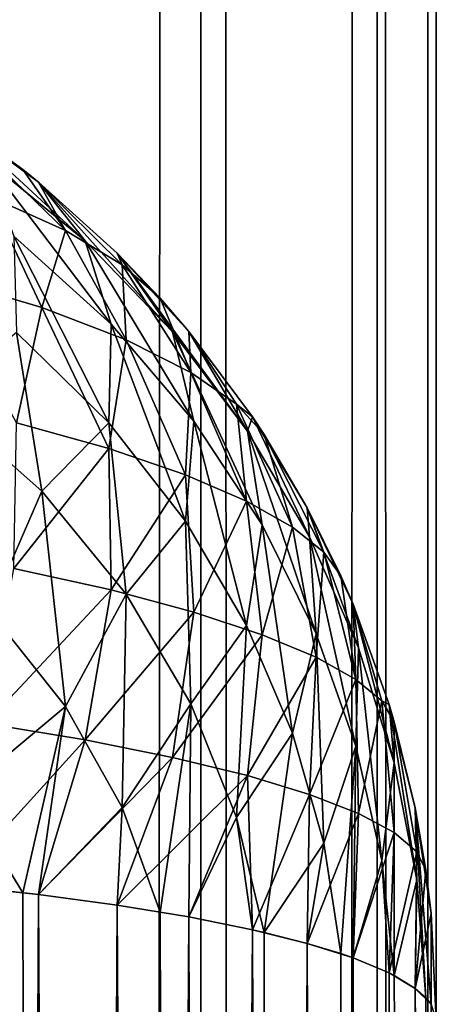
# Model space of a CAD drawing. Extents: x -265 to 265, y 0 to 1027.
# Tile 365 of 396: x 264.229 to 265, y 873.03 to 874.851. Entities that reach past the tile are written whole.
import ezdxf

# ---------------------------------------------------------------- set-up
doc = ezdxf.new("R2010")
doc.units = 0
doc.header["$LTSCALE"] = 65.185185
for name, color, linetype in [('247', 7, 'CONTINUOUS'), ('248', 7, 'CONTINUOUS'), ('41', 7, 'CONTINUOUS'), ('42', 7, 'CONTINUOUS'), ('43', 7, 'CONTINUOUS'), ('46', 7, 'CONTINUOUS'), ('51', 7, 'CONTINUOUS')]:
    doc.layers.add(name, color=color, linetype=linetype)

msp = doc.modelspace()

# ---------------------------------------------------------------- linework, layer by layer
at = {"layer": '247', "color": 7, "linetype": 'CONTINUOUS'}
for points in [[(264.0252, 1, 5.3191), (264.5641, 1, 3.5897), (264.0252, 1019, 5.3191), (264.0252, 1, 5.3191)], [(264.0252, 1019, 5.3191), (264.5641, 1, 3.5897), (264.5641, 1019, 3.5897), (264.0252, 1019, 5.3191)], [(264.5641, 1, 3.5897), (264.8906, 1, 1.8081), (264.5641, 1019, 3.5897), (264.5641, 1, 3.5897)], [(264.5641, 1019, 3.5897), (264.8906, 1, 1.8081), (264.8906, 1019, 1.8081), (264.5641, 1019, 3.5897)], [(264.8906, 1, 1.8081), (265, 1), (264.8906, 1019, 1.8081), (264.8906, 1, 1.8081)], [(264.8906, 1019, 1.8081), (265, 1), (265, 1019), (264.8906, 1019, 1.8081)]]:
    msp.add_3dface(points, dxfattribs=at)
at = {"layer": '248', "color": 7, "linetype": 'CONTINUOUS'}
for points in [[(264.5641, 1, -3.5897), (264.0252, 1, -5.3191), (264.5641, 1019, -3.5897), (264.5641, 1, -3.5897)], [(264.5641, 1019, -3.5897), (264.0252, 1, -5.3191), (264.0252, 1019, -5.3191), (264.5641, 1019, -3.5897)], [(264.8906, 1, -1.8081), (264.5641, 1, -3.5897), (264.8906, 1019, -1.8081), (264.8906, 1, -1.8081)], [(264.8906, 1019, -1.8081), (264.5641, 1, -3.5897), (264.5641, 1019, -3.5897), (264.8906, 1019, -1.8081)], [(265, 1019), (265, 1), (264.8906, 1, -1.8081), (265, 1019)], [(265, 1019), (264.8906, 1, -1.8081), (264.8906, 1019, -1.8081), (265, 1019)]]:
    msp.add_3dface(points, dxfattribs=at)
at = {"layer": '41', "color": 7, "linetype": 'CONTINUOUS'}
for points in [[(264.1058, 846.75, 24.6665), (264.2635, 846.7675, 24.5503), (264.1058, 873.25, 24.6665), (264.1058, 846.75, 24.6665)], [(264.1058, 873.25, 24.6665), (264.2635, 846.7675, 24.5503), (264.2346, 873.236, 24.5734), (264.1058, 873.25, 24.6665)], [(264.2346, 873.236, 24.5734), (264.2635, 846.7675, 24.5503), (264.2635, 873.2325, 24.5503), (264.2346, 873.236, 24.5734)], [(264.2635, 846.7675, 24.5503), (264.4093, 846.7871, 24.4191), (264.2635, 873.2325, 24.5503), (264.2635, 846.7675, 24.5503)], [(264.2635, 873.2325, 24.5503), (264.4093, 846.7871, 24.4191), (264.4093, 873.2129, 24.4191), (264.2635, 873.2325, 24.5503)], [(264.4093, 846.7871, 24.4191), (264.5417, 846.8089, 24.274), (264.4093, 873.2129, 24.4191), (264.4093, 846.7871, 24.4191)], [(264.4093, 873.2129, 24.4191), (264.5417, 846.8089, 24.274), (264.4889, 873.2003, 24.3353), (264.4093, 873.2129, 24.4191)], [(264.4889, 873.2003, 24.3353), (264.5417, 846.8089, 24.274), (264.5417, 873.1911, 24.274), (264.4889, 873.2003, 24.3353)], [(264.5417, 846.8089, 24.274), (264.6594, 846.8325, 24.1164), (264.5417, 873.1911, 24.274), (264.5417, 846.8089, 24.274)], [(264.5417, 873.1911, 24.274), (264.6594, 846.8325, 24.1164), (264.6594, 873.1675, 24.1164), (264.5417, 873.1911, 24.274)], [(264.6594, 846.8325, 24.1164), (264.7611, 846.8578, 23.9478), (264.6594, 873.1675, 24.1164), (264.6594, 846.8325, 24.1164)], [(264.6594, 873.1675, 24.1164), (264.7611, 846.8578, 23.9478), (264.681, 873.1625, 24.0837), (264.6594, 873.1675, 24.1164)], [(264.681, 873.1625, 24.0837), (264.7611, 846.8578, 23.9478), (264.7611, 873.1422, 23.9478), (264.681, 873.1625, 24.0837)], [(264.7611, 846.8578, 23.9478), (264.8459, 846.8845, 23.7698), (264.7611, 873.1422, 23.9478), (264.7611, 846.8578, 23.9478)], [(264.7611, 873.1422, 23.9478), (264.8459, 846.8845, 23.7698), (264.8232, 873.1233, 23.8221), (264.7611, 873.1422, 23.9478)], [(264.8232, 873.1233, 23.8221), (264.8459, 846.8845, 23.7698), (264.8459, 873.1155, 23.7698), (264.8232, 873.1233, 23.8221)], [(264.8459, 846.8845, 23.7698), (264.9128, 846.9124, 23.5842), (264.8459, 873.1155, 23.7698), (264.8459, 846.8845, 23.7698)], [(264.8459, 873.1155, 23.7698), (264.9128, 846.9124, 23.5842), (264.9128, 873.0876, 23.5842), (264.8459, 873.1155, 23.7698)], [(264.9128, 846.9124, 23.5842), (264.9611, 846.9411, 23.3927), (264.9128, 873.0876, 23.5842), (264.9128, 846.9124, 23.5842)], [(264.9128, 873.0876, 23.5842), (264.9611, 846.9411, 23.3927), (264.9222, 873.0828, 23.5523), (264.9128, 873.0876, 23.5842)], [(264.9222, 873.0828, 23.5523), (264.9611, 846.9411, 23.3927), (264.9611, 873.0589, 23.3927), (264.9222, 873.0828, 23.5523)], [(264.9611, 846.9411, 23.3927), (264.9902, 846.9704, 23.1973), (264.9611, 873.0589, 23.3927), (264.9611, 846.9411, 23.3927)], [(264.9611, 873.0589, 23.3927), (264.9902, 846.9704, 23.1973), (264.9807, 873.0416, 23.2774), (264.9611, 873.0589, 23.3927)], [(264.9807, 873.0416, 23.2774), (264.9902, 846.9704, 23.1973), (264.9902, 873.0296, 23.1973), (264.9807, 873.0416, 23.2774)], [(265, 847, 23), (265, 873, 23), (264.9902, 873.0296, 23.1973), (265, 847, 23)], [(264.9902, 846.9704, 23.1973), (265, 847, 23), (264.9902, 873.0296, 23.1973), (264.9902, 846.9704, 23.1973)]]:
    msp.add_3dface(points, dxfattribs=at)
at = {"layer": '42', "color": 7, "linetype": 'CONTINUOUS'}
for points in [[(264.2346, 874.5734, 16.764), (264.1058, 874.6665, 16.75), (264.2635, 874.5503, 23.2325), (264.2346, 874.5734, 16.764)], [(264.2635, 874.5503, 23.2325), (264.1058, 874.6665, 16.75), (264.1058, 874.6665, 23.25), (264.2635, 874.5503, 23.2325)], [(264.2635, 874.5503, 16.7675), (264.2346, 874.5734, 16.764), (264.2635, 874.5503, 23.2325), (264.2635, 874.5503, 16.7675)], [(264.4093, 874.4191, 16.7871), (264.2635, 874.5503, 16.7675), (264.4093, 874.4191, 23.2129), (264.4093, 874.4191, 16.7871)], [(264.4093, 874.4191, 23.2129), (264.2635, 874.5503, 16.7675), (264.2635, 874.5503, 23.2325), (264.4093, 874.4191, 23.2129)], [(264.4889, 874.3353, 16.7997), (264.4093, 874.4191, 16.7871), (264.5417, 874.274, 23.1911), (264.4889, 874.3353, 16.7997)], [(264.5417, 874.274, 23.1911), (264.4093, 874.4191, 16.7871), (264.4093, 874.4191, 23.2129), (264.5417, 874.274, 23.1911)], [(264.5417, 874.274, 16.8089), (264.4889, 874.3353, 16.7997), (264.5417, 874.274, 23.1911), (264.5417, 874.274, 16.8089)], [(264.6594, 874.1164, 16.8325), (264.5417, 874.274, 16.8089), (264.6594, 874.1164, 23.1675), (264.6594, 874.1164, 16.8325)], [(264.6594, 874.1164, 23.1675), (264.5417, 874.274, 16.8089), (264.5417, 874.274, 23.1911), (264.6594, 874.1164, 23.1675)], [(264.681, 874.0837, 16.8375), (264.6594, 874.1164, 16.8325), (264.7611, 873.9478, 23.1422), (264.681, 874.0837, 16.8375)], [(264.7611, 873.9478, 23.1422), (264.6594, 874.1164, 16.8325), (264.6594, 874.1164, 23.1675), (264.7611, 873.9478, 23.1422)], [(264.7611, 873.9478, 16.8578), (264.681, 874.0837, 16.8375), (264.7611, 873.9478, 23.1422), (264.7611, 873.9478, 16.8578)], [(264.8232, 873.8221, 16.8767), (264.7611, 873.9478, 16.8578), (264.8459, 873.7698, 23.1155), (264.8232, 873.8221, 16.8767)], [(264.8459, 873.7698, 23.1155), (264.7611, 873.9478, 16.8578), (264.7611, 873.9478, 23.1422), (264.8459, 873.7698, 23.1155)], [(264.8459, 873.7698, 16.8845), (264.8232, 873.8221, 16.8767), (264.8459, 873.7698, 23.1155), (264.8459, 873.7698, 16.8845)], [(264.9128, 873.5842, 16.9124), (264.8459, 873.7698, 16.8845), (264.9128, 873.5842, 23.0876), (264.9128, 873.5842, 16.9124)], [(264.9128, 873.5842, 23.0876), (264.8459, 873.7698, 16.8845), (264.8459, 873.7698, 23.1155), (264.9128, 873.5842, 23.0876)], [(264.9222, 873.5523, 16.9172), (264.9128, 873.5842, 16.9124), (264.9611, 873.3927, 23.0589), (264.9222, 873.5523, 16.9172)], [(264.9611, 873.3927, 23.0589), (264.9128, 873.5842, 16.9124), (264.9128, 873.5842, 23.0876), (264.9611, 873.3927, 23.0589)], [(264.9611, 873.3927, 16.9411), (264.9222, 873.5523, 16.9172), (264.9611, 873.3927, 23.0589), (264.9611, 873.3927, 16.9411)], [(264.9807, 873.2774, 16.9584), (264.9611, 873.3927, 16.9411), (264.9902, 873.1973, 23.0296), (264.9807, 873.2774, 16.9584)], [(264.9902, 873.1973, 23.0296), (264.9611, 873.3927, 16.9411), (264.9611, 873.3927, 23.0589), (264.9902, 873.1973, 23.0296)], [(264.9902, 873.1973, 16.9704), (264.9807, 873.2774, 16.9584), (264.9902, 873.1973, 23.0296), (264.9902, 873.1973, 16.9704)], [(265, 873, 23), (265, 873, 17), (264.9902, 873.1973, 16.9704), (265, 873, 23)], [(265, 873, 23), (264.9902, 873.1973, 16.9704), (264.9902, 873.1973, 23.0296), (265, 873, 23)]]:
    msp.add_3dface(points, dxfattribs=at)
at = {"layer": '43', "color": 7, "linetype": 'CONTINUOUS'}
for points in [[(264.2635, 873.2325, 15.4497), (264.1058, 846.75, 15.3335), (264.1058, 873.25, 15.3335), (264.2635, 873.2325, 15.4497)], [(264.2346, 846.764, 15.4266), (264.1058, 846.75, 15.3335), (264.2635, 873.2325, 15.4497), (264.2346, 846.764, 15.4266)], [(264.2635, 846.7675, 15.4497), (264.2346, 846.764, 15.4266), (264.2635, 873.2325, 15.4497), (264.2635, 846.7675, 15.4497)], [(264.4093, 873.2129, 15.5809), (264.2635, 846.7675, 15.4497), (264.2635, 873.2325, 15.4497), (264.4093, 873.2129, 15.5809)], [(264.4093, 846.7871, 15.5809), (264.2635, 846.7675, 15.4497), (264.4093, 873.2129, 15.5809), (264.4093, 846.7871, 15.5809)], [(264.5417, 873.1911, 15.726), (264.4093, 846.7871, 15.5809), (264.4093, 873.2129, 15.5809), (264.5417, 873.1911, 15.726)], [(264.4889, 846.7997, 15.6647), (264.4093, 846.7871, 15.5809), (264.5417, 873.1911, 15.726), (264.4889, 846.7997, 15.6647)], [(264.5417, 846.8089, 15.726), (264.4889, 846.7997, 15.6647), (264.5417, 873.1911, 15.726), (264.5417, 846.8089, 15.726)], [(264.6594, 873.1675, 15.8836), (264.5417, 846.8089, 15.726), (264.5417, 873.1911, 15.726), (264.6594, 873.1675, 15.8836)], [(264.6594, 846.8325, 15.8836), (264.5417, 846.8089, 15.726), (264.6594, 873.1675, 15.8836), (264.6594, 846.8325, 15.8836)], [(264.7611, 873.1422, 16.0522), (264.6594, 846.8325, 15.8836), (264.6594, 873.1675, 15.8836), (264.7611, 873.1422, 16.0522)], [(264.681, 846.8375, 15.9163), (264.6594, 846.8325, 15.8836), (264.7611, 873.1422, 16.0522), (264.681, 846.8375, 15.9163)], [(264.7611, 846.8578, 16.0522), (264.681, 846.8375, 15.9163), (264.7611, 873.1422, 16.0522), (264.7611, 846.8578, 16.0522)], [(264.8459, 873.1155, 16.2302), (264.7611, 846.8578, 16.0522), (264.7611, 873.1422, 16.0522), (264.8459, 873.1155, 16.2302)], [(264.8232, 846.8767, 16.1779), (264.7611, 846.8578, 16.0522), (264.8459, 873.1155, 16.2302), (264.8232, 846.8767, 16.1779)], [(264.8459, 846.8845, 16.2302), (264.8232, 846.8767, 16.1779), (264.8459, 873.1155, 16.2302), (264.8459, 846.8845, 16.2302)], [(264.9128, 873.0876, 16.4158), (264.8459, 846.8845, 16.2302), (264.8459, 873.1155, 16.2302), (264.9128, 873.0876, 16.4158)], [(264.9128, 846.9124, 16.4158), (264.8459, 846.8845, 16.2302), (264.9128, 873.0876, 16.4158), (264.9128, 846.9124, 16.4158)], [(264.9611, 873.0589, 16.6073), (264.9128, 846.9124, 16.4158), (264.9128, 873.0876, 16.4158), (264.9611, 873.0589, 16.6073)], [(264.9222, 846.9172, 16.4477), (264.9128, 846.9124, 16.4158), (264.9611, 873.0589, 16.6073), (264.9222, 846.9172, 16.4477)], [(264.9611, 846.9411, 16.6073), (264.9222, 846.9172, 16.4477), (264.9611, 873.0589, 16.6073), (264.9611, 846.9411, 16.6073)], [(264.9902, 873.0296, 16.8027), (264.9611, 846.9411, 16.6073), (264.9611, 873.0589, 16.6073), (264.9902, 873.0296, 16.8027)]]:
    msp.add_3dface(points, dxfattribs=at)
at = {"layer": '46', "color": 7, "linetype": 'CONTINUOUS'}
for points in [[(264.1058, 874.6665, 16.75), (264.2346, 874.5734, 16.764), (264.1224, 874.6451, 16.5791), (264.1058, 874.6665, 16.75)], [(264.2346, 874.5734, 16.764), (264.3134, 874.4605, 16.4194), (264.1224, 874.6451, 16.5791), (264.2346, 874.5734, 16.764)], [(264.3134, 874.4605, 16.4194), (264.1729, 874.5234, 16.2431), (264.1224, 874.6451, 16.5791), (264.3134, 874.4605, 16.4194)], [(264.2346, 874.5734, 16.764), (264.2635, 874.5503, 16.7675), (264.3134, 874.4605, 16.4194), (264.2346, 874.5734, 16.764)], [(264.2635, 874.5503, 16.7675), (264.4093, 874.4191, 16.7871), (264.4184, 874.397, 16.6064), (264.2635, 874.5503, 16.7675)], [(264.2635, 874.5503, 16.7675), (264.4184, 874.397, 16.6064), (264.3134, 874.4605, 16.4194), (264.2635, 874.5503, 16.7675)], [(264.2695, 874.3184, 16.0214), (264.0759, 874.3755, 15.8498), (264.1729, 874.5234, 16.2431), (264.2695, 874.3184, 16.0214)], [(264.3134, 874.4605, 16.4194), (264.2695, 874.3184, 16.0214), (264.1729, 874.5234, 16.2431), (264.3134, 874.4605, 16.4194)], [(264.4259, 874.2586, 16.2118), (264.2695, 874.3184, 16.0214), (264.3134, 874.4605, 16.4194), (264.4259, 874.2586, 16.2118)], [(264.4184, 874.397, 16.6064), (264.4259, 874.2586, 16.2118), (264.3134, 874.4605, 16.4194), (264.4184, 874.397, 16.6064)], [(264.4093, 874.4191, 16.7871), (264.4889, 874.3353, 16.7997), (264.4184, 874.397, 16.6064), (264.4093, 874.4191, 16.7871)], [(264.4889, 874.3353, 16.7997), (264.5456, 874.1984, 16.4147), (264.4184, 874.397, 16.6064), (264.4889, 874.3353, 16.7997)], [(264.5456, 874.1984, 16.4147), (264.4259, 874.2586, 16.2118), (264.4184, 874.397, 16.6064), (264.5456, 874.1984, 16.4147)], [(264.2695, 874.3184, 16.0214), (264.2226, 874.105, 15.7278), (264.0759, 874.3755, 15.8498), (264.2695, 874.3184, 16.0214)], [(264.4889, 874.3353, 16.7997), (264.5417, 874.274, 16.8089), (264.5456, 874.1984, 16.4147), (264.4889, 874.3353, 16.7997)], [(264.3939, 874.0576, 15.895), (264.2226, 874.105, 15.7278), (264.2695, 874.3184, 16.0214), (264.3939, 874.0576, 15.895)], [(264.4259, 874.2586, 16.2118), (264.3939, 874.0576, 15.895), (264.2695, 874.3184, 16.0214), (264.4259, 874.2586, 16.2118)], [(264.5417, 874.274, 16.8089), (264.6594, 874.1164, 16.8325), (264.63, 874.1396, 16.6247), (264.5417, 874.274, 16.8089)], [(264.5417, 874.274, 16.8089), (264.63, 874.1396, 16.6247), (264.5456, 874.1984, 16.4147), (264.5417, 874.274, 16.8089)], [(264.5358, 874.0088, 16.077), (264.3939, 874.0576, 15.895), (264.4259, 874.2586, 16.2118), (264.5358, 874.0088, 16.077)], [(264.5456, 874.1984, 16.4147), (264.5358, 874.0088, 16.077), (264.4259, 874.2586, 16.2118), (264.5456, 874.1984, 16.4147)], [(264.6488, 873.96, 16.2696), (264.5358, 874.0088, 16.077), (264.5456, 874.1984, 16.4147), (264.6488, 873.96, 16.2696)], [(264.63, 874.1396, 16.6247), (264.6488, 873.96, 16.2696), (264.5456, 874.1984, 16.4147), (264.63, 874.1396, 16.6247)], [(264.6594, 874.1164, 16.8325), (264.681, 874.0837, 16.8375), (264.63, 874.1396, 16.6247), (264.6594, 874.1164, 16.8325)], [(264.681, 874.0837, 16.8375), (264.7337, 873.9121, 16.4692), (264.63, 874.1396, 16.6247), (264.681, 874.0837, 16.8375)], [(264.7337, 873.9121, 16.4692), (264.6488, 873.96, 16.2696), (264.63, 874.1396, 16.6247), (264.7337, 873.9121, 16.4692)], [(264.3939, 874.0576, 15.895), (264.2181, 873.8359, 15.5496), (264.2226, 874.105, 15.7278), (264.3939, 874.0576, 15.895)], [(264.681, 874.0837, 16.8375), (264.7611, 873.9478, 16.8578), (264.7915, 873.8659, 16.6723), (264.681, 874.0837, 16.8375)], [(264.681, 874.0837, 16.8375), (264.7915, 873.8659, 16.6723), (264.7337, 873.9121, 16.4692), (264.681, 874.0837, 16.8375)], [(264.3978, 873.7963, 15.7123), (264.2181, 873.8359, 15.5496), (264.3939, 874.0576, 15.895), (264.3978, 873.7963, 15.7123)], [(264.5358, 874.0088, 16.077), (264.3978, 873.7963, 15.7123), (264.3939, 874.0576, 15.895), (264.5358, 874.0088, 16.077)], [(264.551, 873.755, 15.8916), (264.3978, 873.7963, 15.7123), (264.5358, 874.0088, 16.077), (264.551, 873.755, 15.8916)], [(264.6488, 873.96, 16.2696), (264.551, 873.755, 15.8916), (264.5358, 874.0088, 16.077), (264.6488, 873.96, 16.2696)], [(264.6775, 873.7132, 16.0836), (264.551, 873.755, 15.8916), (264.6488, 873.96, 16.2696), (264.6775, 873.7132, 16.0836)], [(264.7337, 873.9121, 16.4692), (264.6775, 873.7132, 16.0836), (264.6488, 873.96, 16.2696), (264.7337, 873.9121, 16.4692)], [(264.7611, 873.9478, 16.8578), (264.8232, 873.8221, 16.8767), (264.7915, 873.8659, 16.6723), (264.7611, 873.9478, 16.8578)], [(264.7774, 873.6715, 16.2852), (264.6775, 873.7132, 16.0836), (264.7337, 873.9121, 16.4692), (264.7774, 873.6715, 16.2852)], [(264.7915, 873.8659, 16.6723), (264.7774, 873.6715, 16.2852), (264.7337, 873.9121, 16.4692), (264.7915, 873.8659, 16.6723)], [(264.8512, 873.6305, 16.4931), (264.7774, 873.6715, 16.2852), (264.7915, 873.8659, 16.6723), (264.8512, 873.6305, 16.4931)], [(264.8232, 873.8221, 16.8767), (264.8512, 873.6305, 16.4931), (264.7915, 873.8659, 16.6723), (264.8232, 873.8221, 16.8767)], [(264.3978, 873.7963, 15.7123), (264.1661, 873.5487, 15.408), (264.2181, 873.8359, 15.5496), (264.3978, 873.7963, 15.7123)], [(264.8232, 873.8221, 16.8767), (264.8459, 873.7698, 16.8845), (264.8512, 873.6305, 16.4931), (264.8232, 873.8221, 16.8767)], [(264.3498, 873.5185, 15.5582), (264.1661, 873.5487, 15.408), (264.3978, 873.7963, 15.7123), (264.3498, 873.5185, 15.5582)], [(264.551, 873.755, 15.8916), (264.3498, 873.5185, 15.5582), (264.3978, 873.7963, 15.7123), (264.551, 873.755, 15.8916)], [(264.5116, 873.4862, 15.7266), (264.3498, 873.5185, 15.5582), (264.551, 873.755, 15.8916), (264.5116, 873.4862, 15.7266)], [(264.6775, 873.7132, 16.0836), (264.5116, 873.4862, 15.7266), (264.551, 873.755, 15.8916), (264.6775, 873.7132, 16.0836)], [(264.8459, 873.7698, 16.8845), (264.9128, 873.5842, 16.9124), (264.8992, 873.5906, 16.7046), (264.8459, 873.7698, 16.8845)], [(264.8459, 873.7698, 16.8845), (264.8992, 873.5906, 16.7046), (264.8512, 873.6305, 16.4931), (264.8459, 873.7698, 16.8845)], [(264.6503, 873.4525, 15.9101), (264.5116, 873.4862, 15.7266), (264.6775, 873.7132, 16.0836), (264.6503, 873.4525, 15.9101)], [(264.7774, 873.6715, 16.2852), (264.6503, 873.4525, 15.9101), (264.6775, 873.7132, 16.0836), (264.7774, 873.6715, 16.2852)], [(264.7653, 873.4177, 16.1059), (264.6503, 873.4525, 15.9101), (264.7774, 873.6715, 16.2852), (264.7653, 873.4177, 16.1059)], [(264.8512, 873.6305, 16.4931), (264.7653, 873.4177, 16.1059), (264.7774, 873.6715, 16.2852), (264.8512, 873.6305, 16.4931)], [(264.8561, 873.3825, 16.3113), (264.7653, 873.4177, 16.1059), (264.8512, 873.6305, 16.4931), (264.8561, 873.3825, 16.3113)], [(264.8992, 873.5906, 16.7046), (264.8561, 873.3825, 16.3113), (264.8512, 873.6305, 16.4931), (264.8992, 873.5906, 16.7046)], [(264.9222, 873.3471, 16.5236), (264.8561, 873.3825, 16.3113), (264.8992, 873.5906, 16.7046), (264.9222, 873.3471, 16.5236)], [(264.9128, 873.5842, 16.9124), (264.9222, 873.5523, 16.9172), (264.8992, 873.5906, 16.7046), (264.9128, 873.5842, 16.9124)], [(264.9222, 873.5523, 16.9172), (264.9222, 873.3471, 16.5236), (264.8992, 873.5906, 16.7046), (264.9222, 873.5523, 16.9172)], [(264.3498, 873.5185, 15.5582), (264.1058, 873.25, 15.3335), (264.1661, 873.5487, 15.408), (264.3498, 873.5185, 15.5582)], [(264.9222, 873.5523, 16.9172), (264.9611, 873.3927, 16.9411), (264.9637, 873.3119, 16.7401), (264.9222, 873.5523, 16.9172)], [(264.9222, 873.5523, 16.9172), (264.9637, 873.3119, 16.7401), (264.9222, 873.3471, 16.5236), (264.9222, 873.5523, 16.9172)], [(264.2635, 873.2325, 15.4497), (264.1058, 873.25, 15.3335), (264.3498, 873.5185, 15.5582), (264.2635, 873.2325, 15.4497)], [(264.5116, 873.4862, 15.7266), (264.2635, 873.2325, 15.4497), (264.3498, 873.5185, 15.5582), (264.5116, 873.4862, 15.7266)], [(264.4093, 873.2129, 15.5809), (264.2635, 873.2325, 15.4497), (264.5116, 873.4862, 15.7266), (264.4093, 873.2129, 15.5809)], [(264.6503, 873.4525, 15.9101), (264.4093, 873.2129, 15.5809), (264.5116, 873.4862, 15.7266), (264.6503, 873.4525, 15.9101)], [(264.5417, 873.1911, 15.726), (264.4093, 873.2129, 15.5809), (264.6503, 873.4525, 15.9101), (264.5417, 873.1911, 15.726)], [(264.6594, 873.1675, 15.8836), (264.5417, 873.1911, 15.726), (264.6503, 873.4525, 15.9101), (264.6594, 873.1675, 15.8836)], [(264.7653, 873.4177, 16.1059), (264.6594, 873.1675, 15.8836), (264.6503, 873.4525, 15.9101), (264.7653, 873.4177, 16.1059)], [(264.7611, 873.1422, 16.0522), (264.6594, 873.1675, 15.8836), (264.7653, 873.4177, 16.1059), (264.7611, 873.1422, 16.0522)], [(264.8561, 873.3825, 16.3113), (264.7611, 873.1422, 16.0522), (264.7653, 873.4177, 16.1059), (264.8561, 873.3825, 16.3113)], [(264.9611, 873.3927, 16.9411), (264.9807, 873.2774, 16.9584), (264.9637, 873.3119, 16.7401), (264.9611, 873.3927, 16.9411)], [(264.8459, 873.1155, 16.2302), (264.7611, 873.1422, 16.0522), (264.8561, 873.3825, 16.3113), (264.8459, 873.1155, 16.2302)], [(264.9222, 873.3471, 16.5236), (264.8459, 873.1155, 16.2302), (264.8561, 873.3825, 16.3113), (264.9222, 873.3471, 16.5236)], [(264.9128, 873.0876, 16.4158), (264.8459, 873.1155, 16.2302), (264.9222, 873.3471, 16.5236), (264.9128, 873.0876, 16.4158)], [(264.9637, 873.3119, 16.7401), (264.9128, 873.0876, 16.4158), (264.9222, 873.3471, 16.5236), (264.9637, 873.3119, 16.7401)], [(264.9611, 873.0589, 16.6073), (264.9128, 873.0876, 16.4158), (264.9637, 873.3119, 16.7401), (264.9611, 873.0589, 16.6073)], [(264.9807, 873.2774, 16.9584), (264.9611, 873.0589, 16.6073), (264.9637, 873.3119, 16.7401), (264.9807, 873.2774, 16.9584)], [(264.9807, 873.2774, 16.9584), (264.9902, 873.1973, 16.9704), (264.9611, 873.0589, 16.6073), (264.9807, 873.2774, 16.9584)], [(264.9902, 873.1973, 16.9704), (264.9902, 873.0296, 16.8027), (264.9611, 873.0589, 16.6073), (264.9902, 873.1973, 16.9704)], [(264.9902, 873.1973, 16.9704), (265, 873, 17), (264.9902, 873.0296, 16.8027), (264.9902, 873.1973, 16.9704)]]:
    msp.add_3dface(points, dxfattribs=at)
at = {"layer": '51', "color": 7, "linetype": 'CONTINUOUS'}
for points in [[(264.2635, 874.5503, 23.2325), (264.1058, 874.6665, 23.25), (264.3498, 874.4418, 23.5185), (264.2635, 874.5503, 23.2325)], [(264.3498, 874.4418, 23.5185), (264.1058, 874.6665, 23.25), (264.1661, 874.592, 23.5487), (264.3498, 874.4418, 23.5185)], [(264.3498, 874.4418, 23.5185), (264.1661, 874.592, 23.5487), (264.3978, 874.2877, 23.7963), (264.3498, 874.4418, 23.5185)], [(264.3978, 874.2877, 23.7963), (264.1661, 874.592, 23.5487), (264.2181, 874.4504, 23.8359), (264.3978, 874.2877, 23.7963)], [(264.4093, 874.4191, 23.2129), (264.2635, 874.5503, 23.2325), (264.5116, 874.2734, 23.4862), (264.4093, 874.4191, 23.2129)], [(264.5116, 874.2734, 23.4862), (264.2635, 874.5503, 23.2325), (264.3498, 874.4418, 23.5185), (264.5116, 874.2734, 23.4862)], [(264.3978, 874.2877, 23.7963), (264.2181, 874.4504, 23.8359), (264.3939, 874.105, 24.0576), (264.3978, 874.2877, 23.7963)], [(264.3939, 874.105, 24.0576), (264.2181, 874.4504, 23.8359), (264.2226, 874.2722, 24.105), (264.3939, 874.105, 24.0576)], [(264.5116, 874.2734, 23.4862), (264.3498, 874.4418, 23.5185), (264.551, 874.1084, 23.755), (264.5116, 874.2734, 23.4862)], [(264.551, 874.1084, 23.755), (264.3498, 874.4418, 23.5185), (264.3978, 874.2877, 23.7963), (264.551, 874.1084, 23.755)], [(264.5417, 874.274, 23.1911), (264.4093, 874.4191, 23.2129), (264.6503, 874.0899, 23.4525), (264.5417, 874.274, 23.1911)], [(264.6503, 874.0899, 23.4525), (264.4093, 874.4191, 23.2129), (264.5116, 874.2734, 23.4862), (264.6503, 874.0899, 23.4525)], [(264.5358, 873.923, 24.0088), (264.3978, 874.2877, 23.7963), (264.3939, 874.105, 24.0576), (264.5358, 873.923, 24.0088)], [(264.551, 874.1084, 23.755), (264.3978, 874.2877, 23.7963), (264.5358, 873.923, 24.0088), (264.551, 874.1084, 23.755)], [(264.2695, 873.9786, 24.3184), (264.2226, 874.2722, 24.105), (264.0759, 874.1502, 24.3755), (264.2695, 873.9786, 24.3184)], [(264.3939, 874.105, 24.0576), (264.2226, 874.2722, 24.105), (264.2695, 873.9786, 24.3184), (264.3939, 874.105, 24.0576)], [(264.6503, 874.0899, 23.4525), (264.5116, 874.2734, 23.4862), (264.6775, 873.9164, 23.7132), (264.6503, 874.0899, 23.4525)], [(264.6775, 873.9164, 23.7132), (264.5116, 874.2734, 23.4862), (264.551, 874.1084, 23.755), (264.6775, 873.9164, 23.7132)], [(264.6594, 874.1164, 23.1675), (264.5417, 874.274, 23.1911), (264.6503, 874.0899, 23.4525), (264.6594, 874.1164, 23.1675)], [(264.2695, 873.9786, 24.3184), (264.0759, 874.1502, 24.3755), (264.1729, 873.7569, 24.5234), (264.2695, 873.9786, 24.3184)], [(264.4259, 873.7882, 24.2586), (264.3939, 874.105, 24.0576), (264.2695, 873.9786, 24.3184), (264.4259, 873.7882, 24.2586)], [(264.5358, 873.923, 24.0088), (264.3939, 874.105, 24.0576), (264.4259, 873.7882, 24.2586), (264.5358, 873.923, 24.0088)], [(264.6488, 873.7304, 23.96), (264.551, 874.1084, 23.755), (264.5358, 873.923, 24.0088), (264.6488, 873.7304, 23.96)], [(264.6775, 873.9164, 23.7132), (264.551, 874.1084, 23.755), (264.6488, 873.7304, 23.96), (264.6775, 873.9164, 23.7132)], [(264.7653, 873.8941, 23.4177), (264.6594, 874.1164, 23.1675), (264.6503, 874.0899, 23.4525), (264.7653, 873.8941, 23.4177)], [(264.7611, 873.9478, 23.1422), (264.6594, 874.1164, 23.1675), (264.7653, 873.8941, 23.4177), (264.7611, 873.9478, 23.1422)], [(264.7653, 873.8941, 23.4177), (264.6503, 874.0899, 23.4525), (264.7774, 873.7148, 23.6715), (264.7653, 873.8941, 23.4177)], [(264.7774, 873.7148, 23.6715), (264.6503, 874.0899, 23.4525), (264.6775, 873.9164, 23.7132), (264.7774, 873.7148, 23.6715)], [(264.3134, 873.5806, 24.4605), (264.2695, 873.9786, 24.3184), (264.1729, 873.7569, 24.5234), (264.3134, 873.5806, 24.4605)], [(264.4259, 873.7882, 24.2586), (264.2695, 873.9786, 24.3184), (264.3134, 873.5806, 24.4605), (264.4259, 873.7882, 24.2586)], [(264.8459, 873.7698, 23.1155), (264.7611, 873.9478, 23.1422), (264.8561, 873.6887, 23.3825), (264.8459, 873.7698, 23.1155)], [(264.8561, 873.6887, 23.3825), (264.7611, 873.9478, 23.1422), (264.7653, 873.8941, 23.4177), (264.8561, 873.6887, 23.3825)], [(264.5456, 873.5853, 24.1984), (264.5358, 873.923, 24.0088), (264.4259, 873.7882, 24.2586), (264.5456, 873.5853, 24.1984)], [(264.6488, 873.7304, 23.96), (264.5358, 873.923, 24.0088), (264.5456, 873.5853, 24.1984), (264.6488, 873.7304, 23.96)], [(264.7337, 873.5308, 23.9121), (264.6775, 873.9164, 23.7132), (264.6488, 873.7304, 23.96), (264.7337, 873.5308, 23.9121)], [(264.7774, 873.7148, 23.6715), (264.6775, 873.9164, 23.7132), (264.7337, 873.5308, 23.9121), (264.7774, 873.7148, 23.6715)], [(264.8561, 873.6887, 23.3825), (264.7653, 873.8941, 23.4177), (264.8512, 873.5069, 23.6305), (264.8561, 873.6887, 23.3825)], [(264.8512, 873.5069, 23.6305), (264.7653, 873.8941, 23.4177), (264.7774, 873.7148, 23.6715), (264.8512, 873.5069, 23.6305)], [(264.4184, 873.3936, 24.397), (264.4259, 873.7882, 24.2586), (264.3134, 873.5806, 24.4605), (264.4184, 873.3936, 24.397)], [(264.5456, 873.5853, 24.1984), (264.4259, 873.7882, 24.2586), (264.4184, 873.3936, 24.397), (264.5456, 873.5853, 24.1984)], [(264.3134, 873.5806, 24.4605), (264.1729, 873.7569, 24.5234), (264.1224, 873.4209, 24.6451), (264.3134, 873.5806, 24.4605)], [(264.9128, 873.5842, 23.0876), (264.8459, 873.7698, 23.1155), (264.9222, 873.4764, 23.3471), (264.9128, 873.5842, 23.0876)], [(264.9222, 873.4764, 23.3471), (264.8459, 873.7698, 23.1155), (264.8561, 873.6887, 23.3825), (264.9222, 873.4764, 23.3471)], [(264.63, 873.3753, 24.1396), (264.6488, 873.7304, 23.96), (264.5456, 873.5853, 24.1984), (264.63, 873.3753, 24.1396)], [(264.7337, 873.5308, 23.9121), (264.6488, 873.7304, 23.96), (264.63, 873.3753, 24.1396), (264.7337, 873.5308, 23.9121)], [(264.7915, 873.3277, 23.8659), (264.7774, 873.7148, 23.6715), (264.7337, 873.5308, 23.9121), (264.7915, 873.3277, 23.8659)], [(264.8512, 873.5069, 23.6305), (264.7774, 873.7148, 23.6715), (264.7915, 873.3277, 23.8659), (264.8512, 873.5069, 23.6305)], [(264.8992, 873.2954, 23.5906), (264.8561, 873.6887, 23.3825), (264.8512, 873.5069, 23.6305), (264.8992, 873.2954, 23.5906)], [(264.9222, 873.4764, 23.3471), (264.8561, 873.6887, 23.3825), (264.8992, 873.2954, 23.5906), (264.9222, 873.4764, 23.3471)], [(264.2346, 873.236, 24.5734), (264.3134, 873.5806, 24.4605), (264.1224, 873.4209, 24.6451), (264.2346, 873.236, 24.5734)], [(264.2346, 873.236, 24.5734), (264.2635, 873.2325, 24.5503), (264.3134, 873.5806, 24.4605), (264.2346, 873.236, 24.5734)], [(264.2635, 873.2325, 24.5503), (264.4184, 873.3936, 24.397), (264.3134, 873.5806, 24.4605), (264.2635, 873.2325, 24.5503)], [(264.4889, 873.2003, 24.3353), (264.5456, 873.5853, 24.1984), (264.4184, 873.3936, 24.397), (264.4889, 873.2003, 24.3353)], [(264.4889, 873.2003, 24.3353), (264.5417, 873.1911, 24.274), (264.5456, 873.5853, 24.1984), (264.4889, 873.2003, 24.3353)], [(264.5417, 873.1911, 24.274), (264.63, 873.3753, 24.1396), (264.5456, 873.5853, 24.1984), (264.5417, 873.1911, 24.274)], [(264.9611, 873.3927, 23.0589), (264.9128, 873.5842, 23.0876), (264.9637, 873.2599, 23.3119), (264.9611, 873.3927, 23.0589)], [(264.9637, 873.2599, 23.3119), (264.9128, 873.5842, 23.0876), (264.9222, 873.4764, 23.3471), (264.9637, 873.2599, 23.3119)], [(264.681, 873.1625, 24.0837), (264.7337, 873.5308, 23.9121), (264.63, 873.3753, 24.1396), (264.681, 873.1625, 24.0837)], [(264.681, 873.1625, 24.0837), (264.7915, 873.3277, 23.8659), (264.7337, 873.5308, 23.9121), (264.681, 873.1625, 24.0837)], [(264.8232, 873.1233, 23.8221), (264.8512, 873.5069, 23.6305), (264.7915, 873.3277, 23.8659), (264.8232, 873.1233, 23.8221)], [(264.8232, 873.1233, 23.8221), (264.8459, 873.1155, 23.7698), (264.8512, 873.5069, 23.6305), (264.8232, 873.1233, 23.8221)], [(264.8459, 873.1155, 23.7698), (264.8992, 873.2954, 23.5906), (264.8512, 873.5069, 23.6305), (264.8459, 873.1155, 23.7698)], [(264.9222, 873.0828, 23.5523), (264.9222, 873.4764, 23.3471), (264.8992, 873.2954, 23.5906), (264.9222, 873.0828, 23.5523)], [(264.9222, 873.0828, 23.5523), (264.9637, 873.2599, 23.3119), (264.9222, 873.4764, 23.3471), (264.9222, 873.0828, 23.5523)], [(264.1058, 873.25, 24.6665), (264.2346, 873.236, 24.5734), (264.1224, 873.4209, 24.6451), (264.1058, 873.25, 24.6665)], [(264.2635, 873.2325, 24.5503), (264.4093, 873.2129, 24.4191), (264.4184, 873.3936, 24.397), (264.2635, 873.2325, 24.5503)], [(264.4093, 873.2129, 24.4191), (264.4889, 873.2003, 24.3353), (264.4184, 873.3936, 24.397), (264.4093, 873.2129, 24.4191)], [(264.9902, 873.1973, 23.0296), (264.9611, 873.3927, 23.0589), (264.9902, 873.0296, 23.1973), (264.9902, 873.1973, 23.0296)], [(264.9611, 873.3927, 23.0589), (264.9807, 873.0416, 23.2774), (264.9902, 873.0296, 23.1973), (264.9611, 873.3927, 23.0589)], [(264.9807, 873.0416, 23.2774), (264.9611, 873.3927, 23.0589), (264.9637, 873.2599, 23.3119), (264.9807, 873.0416, 23.2774)], [(264.5417, 873.1911, 24.274), (264.6594, 873.1675, 24.1164), (264.63, 873.3753, 24.1396), (264.5417, 873.1911, 24.274)], [(264.6594, 873.1675, 24.1164), (264.681, 873.1625, 24.0837), (264.63, 873.3753, 24.1396), (264.6594, 873.1675, 24.1164)], [(264.681, 873.1625, 24.0837), (264.7611, 873.1422, 23.9478), (264.7915, 873.3277, 23.8659), (264.681, 873.1625, 24.0837)], [(264.7611, 873.1422, 23.9478), (264.8232, 873.1233, 23.8221), (264.7915, 873.3277, 23.8659), (264.7611, 873.1422, 23.9478)], [(264.8459, 873.1155, 23.7698), (264.9128, 873.0876, 23.5842), (264.8992, 873.2954, 23.5906), (264.8459, 873.1155, 23.7698)], [(264.9128, 873.0876, 23.5842), (264.9222, 873.0828, 23.5523), (264.8992, 873.2954, 23.5906), (264.9128, 873.0876, 23.5842)], [(264.9222, 873.0828, 23.5523), (264.9611, 873.0589, 23.3927), (264.9637, 873.2599, 23.3119), (264.9222, 873.0828, 23.5523)], [(264.9611, 873.0589, 23.3927), (264.9807, 873.0416, 23.2774), (264.9637, 873.2599, 23.3119), (264.9611, 873.0589, 23.3927)], [(265, 873, 23), (264.9902, 873.1973, 23.0296), (264.9902, 873.0296, 23.1973), (265, 873, 23)]]:
    msp.add_3dface(points, dxfattribs=at)

doc.saveas('drawing.dxf')
